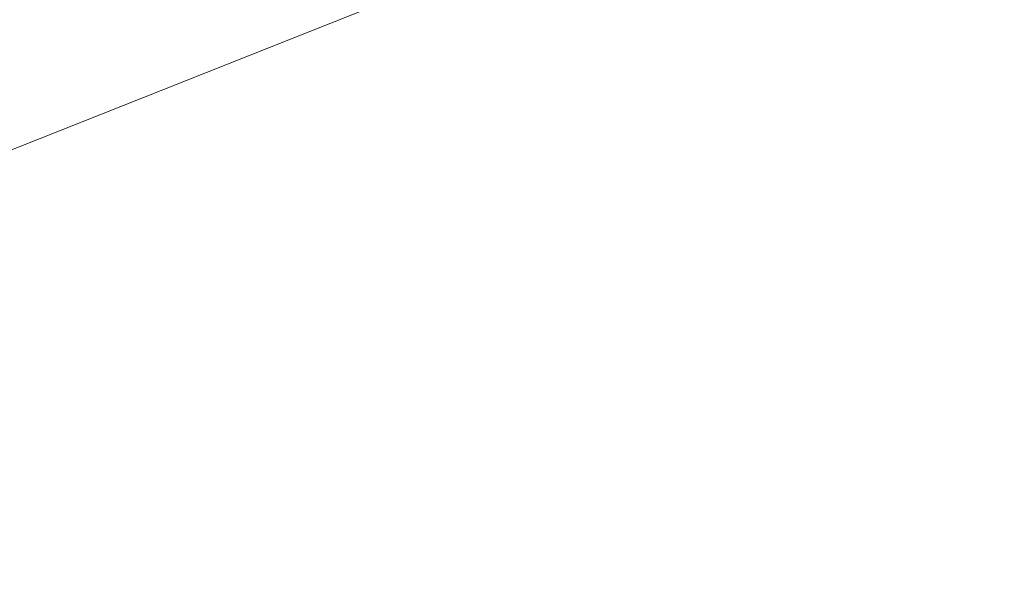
# Model space of a CAD drawing. Extents: x 1620613 to 1693141, y 557269 to 607790.
# Tile 787 of 1056: x 1620839.497 to 1620840.996, y 607322.82 to 607323.697. Entities that reach past the tile are written whole.
import ezdxf

# ---------------------------------------------------------------- set-up
doc = ezdxf.new("R2010")
doc.units = 0
doc.header["$LTSCALE"] = 10
doc.header["$MEASUREMENT"] = 0
for name, pattern in [('DGN Style 2', [7.346996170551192, 4.408197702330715, -2.938798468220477]), ('DGN Style 3', [10.28579463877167, 7.346996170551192, -2.938798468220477]), ('DGN Style 5', [5.142897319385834, 2.204098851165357, -2.938798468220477])]:
    doc.linetypes.add(name, pattern=pattern)
for name, color, linetype, lineweight in [('DT_X_Contour_Minor', 136, 'DGN Style 3', 0), ('PV_X_Driveway', 7, 'DGN Style 5', 0), ('SV_X_Top_of_Bank', 97, 'DGN Style 2', 0)]:
    doc.layers.add(name, color=color, linetype=linetype, lineweight=lineweight)

# ---------------------------------------------------------------- blocks, each defined once
blk = doc.blocks.new('*U1004')
at = {"layer": 'DT_X_Contour_Minor', "transparency": 33554559, "flags": 128}
for points, elevation in [([(-251.2889938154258, -31.09727382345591), (-253.6248656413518, -36.68669815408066), (-254.4756969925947, -39.71706375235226), (-254.6886244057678, -40.4533310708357), (-254.9627646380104, -41.36340491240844), (-255.298117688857, -42.44728527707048), (-255.6946835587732, -43.70497216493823), (-257.6881541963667, -49.97972619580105), (-259.0102722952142, -54.19790081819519), (-259.5375105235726, -55.17637444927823), (-260.5526031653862, -56.30400621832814), (-262.0555502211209, -57.58079612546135), (-264.0463516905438, -59.00674417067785), (-270.0056281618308, -63.00814980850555), (-271.6953151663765, -64.33811523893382), (-272.2949188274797, -65.3269573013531), (-271.8044391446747, -65.97467599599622), (-270.2238761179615, -66.28127132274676), (-264.5555969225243, -66.64402770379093), (-262.6254697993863, -66.79497280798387), (-261.086297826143, -66.9757408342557), (-259.9380810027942, -67.18633178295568), (-259.1808193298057, -67.42674565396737), (-256.5591602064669, -68.61826387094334), (-252.9671011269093, -67.6306936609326), (-252.2884151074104, -67.44352781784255), (-251.791810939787, -67.30527466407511), (-251.4772886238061, -67.2159341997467), (-251.3448481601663, -67.17550642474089), (-251.2344493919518, -67.13291594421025), (-250.8399330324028, -66.9757632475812), (-249.7391830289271, -66.53624801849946), (-247.9321993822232, -65.81437025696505), (-245.4189820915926, -64.81012996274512), (-237.775424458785, -61.75567246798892), (-235.1706612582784, -60.71626044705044), (-233.0890398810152, -59.88886750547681), (-231.530560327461, -59.2734936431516), (-230.495222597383, -58.87013885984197), (-228.431844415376, -58.07721821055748), (-227.7333319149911, -57.80852125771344), (-227.1853280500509, -57.59712088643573), (-226.7878328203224, -57.44301709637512), (-226.5408462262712, -57.34620988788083), (-226.0828934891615, -57.16445277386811), (-225.8461630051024, -57.07181872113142), (-225.4794361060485, -56.93023439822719), (-224.982712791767, -56.73969980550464), (-224.3559930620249, -56.50021494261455), (-222.511411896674, -55.79632161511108), (-221.597072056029, -55.43553532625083), (-220.2374884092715, -54.88109645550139), (-218.4326609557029, -54.13300500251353), (-216.1825896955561, -53.19126096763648), (-205.8273901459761, -48.84191300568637), (-204.4341094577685, -48.25671303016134), (-204.1551154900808, -48.1395311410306), (-203.9667143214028, -48.05988908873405), (-203.610756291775, -47.90884934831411), (-203.0872414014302, -47.68641191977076), (-202.3961696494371, -47.39257680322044), (-200.3299024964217, -46.51381957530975), (-199.3883255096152, -46.12159672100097), (-198.1132949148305, -45.60399607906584), (-196.5048107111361, -44.96101764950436), (-194.5628728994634, -44.19266143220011), (-188.9397672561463, -41.97654113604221), (-186.9793009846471, -41.19840604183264), (-185.3152314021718, -40.52609098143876), (-183.9475585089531, -39.95959595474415), (-182.876282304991, -39.49892096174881), (-180.4147413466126, -38.41154769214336), (-179.3903959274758, -37.92508193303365), (-178.1635153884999, -37.28121460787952), (-176.7340997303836, -36.47994571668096), (-175.1021489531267, -35.52127525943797), (-170.4802333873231, -32.75495195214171), (-168.8461744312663, -31.77341956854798), (-167.4104342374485, -30.90356489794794), (-166.1730128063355, -30.14538794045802), (-165.133910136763, -29.49888869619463), (-162.6273947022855, -27.92379432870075), (-161.7929076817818, -27.40046804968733), (-161.1693331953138, -27.0118099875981), (-160.7566712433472, -26.75782014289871), (-160.5549218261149, -26.63849851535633), (-160.2981400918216, -26.49986513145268), (-160.2108267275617, -26.45254249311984), (-160.1414729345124, -26.41454961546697), (-160.090078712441, -26.38588649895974), (-160.0566440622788, -26.36655314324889), (-159.9914310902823, -26.32743720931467), (-159.8605312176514, -26.25544378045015), (-159.5167413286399, -26.06880044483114), (-158.9600614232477, -25.76750720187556), (-158.1904915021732, -25.35156405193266), (-155.854451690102, -24.08951577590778), (-154.7926750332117, -23.48542267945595), (-153.3593749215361, -22.61967959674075), (-151.5545513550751, -21.49228652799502), (-149.3782043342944, -20.10324347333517), (-143.079247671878, -16.05026201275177), (-140.9933992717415, -14.70815008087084), (-139.4600715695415, -13.72155038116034), (-138.4792645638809, -13.09046291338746), (-138.050978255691, -12.81488767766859), (-137.6455756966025, -12.55403669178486), (-137.4382650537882, -12.42406448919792), (-137.1203850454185, -12.22978612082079), (-136.6919356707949, -11.97120158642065), (-136.1529169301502, -11.64831088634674), (-134.568107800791, -10.70152746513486), (-133.8224923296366, -10.2583754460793), (-132.7742527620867, -9.639006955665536), (-131.4233890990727, -8.843421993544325), (-129.7699013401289, -7.871620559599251), (-124.9571018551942, -5.045194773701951), (-123.3572829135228, -4.097632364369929), (-122.1674257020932, -3.374764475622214), (-121.3875302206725, -2.876591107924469), (-121.0175964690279, -2.603112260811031), (-120.5777221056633, -2.173428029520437), (-120.420327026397, -2.012528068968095), (-120.2780475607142, -1.852091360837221), (-120.1508837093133, -1.692117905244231), (-120.0388354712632, -1.532607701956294), (-119.7601943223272, -1.107864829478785), (-119.6002302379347, -0.9216060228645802), (-119.3293188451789, -0.6813867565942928), (-118.9474601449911, -0.3872070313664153), (-118.4546541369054, -0.03906684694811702), (-116.992575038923, 0.9612542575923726), (-116.4957153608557, 1.286024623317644), (-116.1016956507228, 1.510094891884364), (-115.8105159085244, 1.633465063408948), (-115.6221761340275, 1.656135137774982), (-114.9832171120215, 1.52696192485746), (-114.8273738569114, 1.316585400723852), (-114.7911331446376, 1.265939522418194), (-114.7492009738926, 1.204163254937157), (-114.7015773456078, 1.131256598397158), (-114.6482622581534, 1.047219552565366), (-114.4985000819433, 0.8082802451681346), (-114.4318522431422, 0.7387010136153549), (-114.3442303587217, 0.7091677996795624), (-114.2356344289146, 0.7196806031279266), (-114.106064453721, 0.7702394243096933), (-113.7325791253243, 0.9584576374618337), (-113.5835035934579, 1.033485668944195), (-113.4163909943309, 1.117406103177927), (-113.2312413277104, 1.210218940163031), (-113.0280545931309, 1.311924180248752), (-112.4621738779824, 1.594994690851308), (-112.2724985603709, 1.688374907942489), (-112.1278831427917, 1.756212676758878), (-112.0283276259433, 1.798507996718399), (-111.9738320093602, 1.815260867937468), (-111.8885902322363, 1.825878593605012), (-111.8336249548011, 1.842198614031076), (-111.7326604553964, 1.88319538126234), (-111.5856967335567, 1.948868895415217), (-111.3927337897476, 2.039219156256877), (-110.8168336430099, 2.313055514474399), (-110.6291706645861, 2.400412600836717), (-110.498106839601, 2.457106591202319), (-110.4236421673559, 2.483137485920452), (-110.4057766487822, 2.478505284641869), (-110.4336008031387, 2.425268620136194), (-110.408598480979, 2.423287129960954), (-110.3127233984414, 2.457270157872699), (-110.1459755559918, 2.527217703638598), (-109.9083549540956, 2.633129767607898), (-109.1802030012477, 2.963514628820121), (-108.8860031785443, 3.097559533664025), (-108.5495176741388, 3.251905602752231), (-108.170746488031, 3.426552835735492), (-107.7496896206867, 3.621501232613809), (-106.5704903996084, 4.168431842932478), (-106.1554237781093, 4.36132963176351), (-105.7946233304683, 4.529825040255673), (-105.4880890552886, 4.673918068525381), (-105.2358209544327, 4.79360871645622), (-104.6354609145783, 5.080247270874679), (-104.3412596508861, 5.217949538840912), (-103.9089258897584, 5.416077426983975), (-103.3384596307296, 5.674630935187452), (-102.6298608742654, 5.993610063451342), (-100.5560875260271, 6.924788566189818), (-99.8152772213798, 7.257517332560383), (-99.14817631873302, 7.557319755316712), (-98.55478481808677, 7.824195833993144), (-98.0351027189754, 8.058145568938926), (-96.7475629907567, 8.638109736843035), (-96.26416712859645, 8.856078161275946), (-95.77963433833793, 9.075010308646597), (-95.29396462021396, 9.294906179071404), (-94.80715797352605, 9.515765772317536), (-93.50749101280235, 10.10600965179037), (-92.77353282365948, 10.4377576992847), (-91.54640847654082, 10.99031893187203), (-89.82611797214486, 11.76369334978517), (-87.61266130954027, 12.75788095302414), (-81.05255533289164, 15.70346547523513), (-78.81576908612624, 16.70745149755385), (-77.02548982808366, 17.51022117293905), (-75.68171755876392, 18.11177450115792), (-74.78445227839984, 18.5121114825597), (-72.98708751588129, 19.31138830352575), (-72.1013000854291, 19.70657468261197), (-70.79196136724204, 20.29267620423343), (-69.05907136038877, 21.06969286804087), (-66.90263006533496, 22.03762467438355), (-60.58738489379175, 24.87332968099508), (-58.43750897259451, 25.8372231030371), (-56.72431508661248, 26.60212461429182), (-55.4478032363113, 27.16803421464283), (-54.60797342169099, 27.53495190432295), (-52.95066996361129, 28.24807652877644), (-52.3487913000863, 28.50698716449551), (-51.78613290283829, 28.74887560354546), (-51.26269477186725, 28.97374184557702), (-50.778476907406, 29.18158589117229), (-49.53952295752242, 29.71314041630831), (-49.0775596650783, 29.91444531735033), (-48.62088525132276, 30.11969412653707), (-48.16949971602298, 30.32888684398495), (-47.7234030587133, 30.54202346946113), (-46.5408638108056, 31.11564634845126), (-46.15020249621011, 31.30536768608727), (-45.86512298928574, 31.4443145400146), (-45.68562528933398, 31.53248690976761), (-45.61170939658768, 31.56988479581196), (-45.55537609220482, 31.60191317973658), (-45.51047978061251, 31.62307560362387), (-45.41804082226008, 31.66254158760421), (-45.27805921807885, 31.72031113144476), (-45.09053496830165, 31.79638423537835), (-44.52708010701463, 32.02365059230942), (-44.31715165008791, 32.10684285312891), (-44.10995742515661, 32.1859698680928), (-43.90549743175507, 32.26103163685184), (-43.70377167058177, 32.33202815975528), (-43.16948194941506, 32.51593189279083), (-42.99717565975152, 32.57787939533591), (-42.88097408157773, 32.62579410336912), (-42.82087721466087, 32.6596760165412), (-42.81688505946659, 32.6795251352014), (-42.88104559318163, 32.71374572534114), (-42.87156232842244, 32.74108844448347), (-42.79499213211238, 32.79745115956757), (-42.65133500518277, 32.88283387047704), (-42.44059094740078, 32.99723657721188), (-41.78915755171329, 33.34100378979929), (-41.57206330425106, 33.45714496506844), (-41.40935560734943, 33.54774308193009), (-41.30103446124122, 33.61279814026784), (-41.24709986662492, 33.65231013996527), (-41.12230704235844, 33.77709900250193), (-41.25624996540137, 34.01663192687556), (-41.28952939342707, 34.07826015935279), (-41.33196356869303, 34.16048788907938), (-41.38355249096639, 34.26331511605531), (-41.44429615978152, 34.38674184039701), (-41.74912769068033, 35.01079871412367), (-42.7012064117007, 34.65888466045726), (-42.87650068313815, 34.59461657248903), (-42.99434976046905, 34.55263261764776), (-43.05475364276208, 34.53293279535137), (-43.05771233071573, 34.53551710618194), (-42.93748075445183, 34.59957353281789), (-43.78832270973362, 36.72433501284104), (-43.95516180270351, 37.13430726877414), (-44.09103252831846, 37.45361197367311), (-44.19593488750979, 37.68224912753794), (-44.26986888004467, 37.82021873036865), (-44.42573503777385, 38.0672476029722), (-44.47900148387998, 38.1489852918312), (-44.52190120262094, 38.20892670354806), (-44.55443419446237, 38.24707183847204), (-44.57660045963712, 38.26342069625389), (-44.62188819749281, 38.2779559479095), (-44.62866362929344, 38.30816434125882), (-44.61502412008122, 38.38788808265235), (-44.58096967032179, 38.51712717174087), (-44.52650028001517, 38.69588160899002), (-44.22467493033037, 39.64560479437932), (-43.09697245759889, 42.08217767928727), (-42.67040779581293, 42.69345974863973), (-41.87401487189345, 43.48306043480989), (-40.70779368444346, 44.45097973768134), (-39.17174423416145, 45.59721765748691), (-31.14058085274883, 51.36240472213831), (-31.13452700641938, 51.38924248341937), (-31.61714367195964, 52.01968448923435), (-33.06758817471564, 53.89950860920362), (-35.48586051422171, 57.02871484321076), (-38.87196069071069, 61.40730319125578), (-56.93202646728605, 84.75594041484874)], 3.000041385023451), ([(-28.66335585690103, 51.7220972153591), (-29.30004596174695, 51.26892201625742), (-29.42493632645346, 51.18009445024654), (-29.52674023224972, 51.10782969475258), (-29.60545768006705, 51.05212774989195), (-29.66108866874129, 51.01298861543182), (-29.77865602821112, 50.93070133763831), (-29.85936793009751, 50.86308585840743), (-30.01332811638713, 50.72195487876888), (-30.24053658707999, 50.50730839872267), (-30.54099334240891, 50.21914641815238), (-31.4398757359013, 49.35269380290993), (-31.75494705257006, 49.04151269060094), (-32.02599920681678, 48.7578088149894), (-32.25303219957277, 48.50158217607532), (-32.43604603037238, 48.27283277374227), (-32.86539069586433, 47.69947068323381), (-33.16645912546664, 47.39634373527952), (-33.74765591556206, 46.91698445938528), (-34.60898106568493, 46.26139285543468), (-35.75043457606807, 45.42956892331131), (-39.16781508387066, 42.9763953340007), (-40.31616411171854, 42.11306466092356), (-41.19817581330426, 41.36295283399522), (-41.81385018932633, 40.72605985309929), (-42.16318723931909, 40.20238571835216), (-42.73963627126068, 38.95687982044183), (-42.90612817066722, 38.49162199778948), (-42.97326709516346, 38.02997795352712), (-42.94105304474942, 37.57194768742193), (-42.8094860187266, 37.1175311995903), (-41.96368295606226, 35.00535307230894), (-42.23085186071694, 34.86301205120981), (-42.26887846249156, 34.84078360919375), (-42.26845730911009, 34.83510157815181), (-42.22958840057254, 34.84596595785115), (-42.15227173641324, 34.87337674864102), (-41.70174920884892, 35.03990206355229), (-41.55750328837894, 34.74459908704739), (-41.52192420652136, 34.67397008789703), (-41.47700664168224, 34.58864150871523), (-41.4227505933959, 34.48861334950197), (-41.35915606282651, 34.37388561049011), (-41.04059179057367, 33.80419047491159), (-41.33739384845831, 33.50739783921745), (-41.41715527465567, 33.43902560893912), (-41.52923867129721, 33.36110576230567), (-41.67364403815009, 33.27363829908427), (-41.85037137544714, 33.17662321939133), (-42.36474023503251, 32.90518618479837), (-42.53114278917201, 32.8148543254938), (-42.64457380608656, 32.7474365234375), (-42.70503328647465, 32.70293277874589), (-42.71252122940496, 32.68134309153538), (-42.66186036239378, 32.65432266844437), (-42.67755569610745, 32.63433251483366), (-42.7626373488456, 32.59462737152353), (-42.91710532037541, 32.53520723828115), (-43.14095960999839, 32.45607211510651), (-43.83041947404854, 32.2187584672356), (-44.07882419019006, 32.13194548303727), (-44.30694344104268, 32.04949176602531), (-44.51477722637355, 31.9713973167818), (-44.70232554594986, 31.8976621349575), (-45.17540711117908, 31.70684733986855), (-45.33285409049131, 31.64297570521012), (-45.4503838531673, 31.59447189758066), (-45.52799640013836, 31.56133591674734), (-45.56569173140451, 31.54356776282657), (-45.61298965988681, 31.5166764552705), (-45.67505008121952, 31.48527686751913), (-45.82575790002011, 31.41124658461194), (-46.06511311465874, 31.29458560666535), (-46.39311572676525, 31.1352939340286), (-47.38598588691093, 30.65367521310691), (-47.77893061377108, 30.46683042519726), (-48.21311217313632, 30.26751010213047), (-48.68853056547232, 30.05571424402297), (-49.20518579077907, 29.83144285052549), (-50.63791550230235, 29.21675175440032), (-51.19786635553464, 28.97640033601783), (-51.80317163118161, 28.71636440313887), (-52.45383132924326, 28.4366439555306), (-53.14984545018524, 28.13723899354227), (-55.06635566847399, 27.31257974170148), (-55.97075848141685, 26.91826044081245), (-57.24658425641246, 26.35379697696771), (-58.89383299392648, 25.61918935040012), (-60.91250469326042, 24.71443756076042), (-66.79085984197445, 22.07490723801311), (-68.81696076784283, 21.16555793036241), (-70.48649718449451, 20.41715774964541), (-71.79946909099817, 19.8297066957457), (-72.75587648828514, 19.40320476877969), (-74.83087686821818, 18.4804651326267), (-75.80085483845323, 18.04787272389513), (-77.15453846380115, 17.44215022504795), (-78.89192774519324, 16.66329763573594), (-81.01302268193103, 15.71131495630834), (-87.18088338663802, 12.94185435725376), (-89.27493008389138, 12.00123585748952), (-90.93117464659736, 11.25647580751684), (-92.14961707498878, 10.70757420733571), (-92.93025736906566, 10.35453105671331), (-94.42822864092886, 9.674227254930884), (-94.98931266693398, 9.419668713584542), (-95.5490862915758, 9.16622094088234), (-96.10754951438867, 8.913883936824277), (-96.66470233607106, 8.662657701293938), (-98.14869599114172, 7.994202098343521), (-98.72580298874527, 7.734375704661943), (-99.34412873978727, 7.456238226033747), (-100.0036732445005, 7.159789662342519), (-100.7044365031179, 6.845030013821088), (-102.6280968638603, 5.981256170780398), (-103.2917161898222, 5.682352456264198), (-103.8398288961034, 5.433471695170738), (-104.2724349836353, 5.234613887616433), (-104.5895344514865, 5.085779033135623), (-105.281124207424, 4.755583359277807), (-105.5584339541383, 4.62387002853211), (-105.871670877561, 4.476376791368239), (-106.2208349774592, 4.313103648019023), (-106.6059262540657, 4.134050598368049), (-107.6807392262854, 3.635535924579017), (-108.0726961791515, 3.454136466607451), (-108.4424573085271, 3.283824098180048), (-108.7900226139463, 3.124598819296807), (-109.1153920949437, 2.976460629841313), (-109.9534496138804, 2.596208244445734), (-110.2272938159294, 2.473625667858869), (-110.4202832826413, 2.391067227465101), (-110.5324180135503, 2.348532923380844), (-110.5636980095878, 2.346022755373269), (-110.5393050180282, 2.392694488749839), (-110.5549674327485, 2.396755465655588), (-110.6202494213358, 2.37393459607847), (-110.7351509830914, 2.324231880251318), (-110.8996721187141, 2.247647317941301), (-111.4045545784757, 2.007579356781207), (-111.5737221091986, 1.9283707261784), (-111.7025628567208, 1.870795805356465), (-111.7910768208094, 1.834854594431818), (-111.8392640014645, 1.820547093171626), (-111.9139941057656, 1.811238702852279), (-111.961769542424, 1.796551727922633), (-112.049048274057, 1.759472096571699), (-112.1758303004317, 1.699999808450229), (-112.342115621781, 1.618134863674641), (-112.8382142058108, 1.369971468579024), (-113.0243978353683, 1.276749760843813), (-113.2108747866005, 1.183207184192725), (-113.3976450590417, 1.089343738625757), (-113.5847086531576, 0.9951594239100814), (-114.0839359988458, 0.7435734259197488), (-114.2528334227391, 0.6691401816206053), (-114.3851051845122, 0.6345299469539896), (-114.4807512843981, 0.6397427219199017), (-114.539771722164, 0.6847785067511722), (-114.6483253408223, 0.8579712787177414), (-114.6869702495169, 0.918884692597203), (-114.7214897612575, 0.9717303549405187), (-114.7518838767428, 1.016508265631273), (-114.7781525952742, 1.053218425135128), (-114.8911140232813, 1.205707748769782), (-115.3542570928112, 1.299337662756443), (-115.490773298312, 1.282905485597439), (-115.7018320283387, 1.193481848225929), (-115.9874332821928, 1.031066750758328), (-116.3475770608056, 0.7956601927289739), (-117.4073505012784, 0.07058742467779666), (-117.7788057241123, -0.2034798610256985), (-118.0983413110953, -0.4818771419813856), (-118.3659572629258, -0.7646044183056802), (-118.5816535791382, -1.051661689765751), (-119.0876175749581, -1.822921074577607), (-119.2910777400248, -2.112563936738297), (-119.5219852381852, -2.403047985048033), (-119.7803400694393, -2.6943732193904), (-120.0661422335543, -2.986539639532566), (-120.8648777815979, -3.766771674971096), (-121.3225887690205, -4.137671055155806), (-122.0966700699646, -4.665195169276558), (-123.1871216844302, -5.349344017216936), (-124.5939436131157, -6.190117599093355), (-128.767295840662, -8.641013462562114), (-130.2369261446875, -9.505103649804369), (-131.5158028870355, -10.25920231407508), (-132.6039260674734, -10.90330945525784), (-133.501295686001, -11.43742507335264), (-135.6399432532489, -12.71507802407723), (-136.3582963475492, -13.14499497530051), (-136.909369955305, -13.47650611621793), (-137.2931640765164, -13.70961144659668), (-137.5096787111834, -13.84431096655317), (-137.8640117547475, -14.07230193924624), (-138.2383458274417, -14.31316231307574), (-139.0955982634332, -14.86475020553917), (-140.4357690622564, -15.72706561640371), (-142.2588582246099, -16.90010854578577), (-147.7643204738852, -20.44252638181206), (-149.7222287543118, -21.68669164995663), (-151.4668569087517, -22.7623740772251), (-152.9982049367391, -23.66957366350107), (-154.3162728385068, -24.40829040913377), (-157.5467470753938, -26.15355794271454), (-158.6090805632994, -26.72762390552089), (-159.3732253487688, -27.14087114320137), (-159.8391814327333, -27.39329965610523), (-160.0069488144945, -27.48490944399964), (-160.05674356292, -27.51477724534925), (-160.0897382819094, -27.53356989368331), (-160.1513763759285, -27.56754698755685), (-160.2416578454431, -27.6167085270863), (-160.3605826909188, -27.68105451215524), (-160.7159067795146, -27.87288973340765), (-160.9950793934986, -28.03800213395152), (-161.5661041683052, -28.38946291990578), (-162.4289811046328, -28.92727209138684), (-163.5837102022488, -29.65142964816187), (-167.0521240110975, -31.83098098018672), (-168.3330390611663, -32.63164036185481), (-169.5744738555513, -33.39895500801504), (-170.7764283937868, -34.13292491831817), (-171.9389026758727, -34.83355009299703), (-174.9861937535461, -36.65742424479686), (-176.1557057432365, -37.33081155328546), (-177.3787734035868, -37.98306786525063), (-178.6553967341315, -38.61419318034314), (-179.9855757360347, -39.22418749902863), (-183.604127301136, -40.82266435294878), (-184.953786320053, -41.41113715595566), (-186.2888497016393, -41.97769792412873), (-187.6093174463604, -42.52234665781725), (-188.9151895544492, -43.04508335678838), (-192.378054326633, -44.40983184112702), (-193.6907164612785, -44.93266471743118), (-195.0315542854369, -45.47760198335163), (-196.4005677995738, -46.04464363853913), (-197.7977570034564, -46.6337896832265), (-201.5611624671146, -48.23431832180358), (-202.8068933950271, -48.76405462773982), (-203.7215320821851, -49.15286706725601), (-204.3050785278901, -49.4007556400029), (-204.557532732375, -49.50772034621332), (-204.7892876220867, -49.60506107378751), (-205.122084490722, -49.7448410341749), (-205.9466589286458, -50.09117536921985), (-207.2630109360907, -50.64406407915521), (-209.0711405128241, -51.40350716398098), (-214.5485228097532, -53.70409455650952), (-216.4640158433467, -54.50409027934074), (-218.1024582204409, -55.17863690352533), (-219.4638499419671, -55.72773442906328), (-220.5481910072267, -56.15138285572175), (-223.0703663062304, -57.11384652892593), (-223.9168219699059, -57.43714301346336), (-224.5645574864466, -57.68518471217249), (-225.0135728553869, -57.85797162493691), (-225.2638680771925, -57.95550375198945), (-225.6663618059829, -58.11524970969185), (-225.9325421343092, -58.21920330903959), (-226.429212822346, -58.41125463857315), (-227.1563738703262, -58.69140369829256), (-228.1140252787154, -59.05965048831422), (-230.9750828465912, -60.15910556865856), (-232.2341146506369, -60.64783893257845), (-233.8654168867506, -61.28944771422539), (-235.8689895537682, -62.08393191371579), (-238.244832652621, -63.03129153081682), (-245.0767748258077, -65.76141773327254), (-247.3358571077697, -66.66393429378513), (-248.9891473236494, -67.32388932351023), (-250.0366454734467, -67.74128282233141), (-250.4783515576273, -67.9161147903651), (-250.8485116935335, -68.05891799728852), (-251.1604747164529, -68.15815091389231), (-251.8187436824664, -68.34874725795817), (-252.8233185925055, -68.63070702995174), (-254.1741994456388, -69.00403022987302), (-258.2382896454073, -70.1213766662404), (-259.91491875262, -70.53719098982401), (-261.8967384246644, -70.9466241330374), (-264.1837486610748, -71.34967609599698), (-266.7759494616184, -71.74634687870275), (-274.0954056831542, -72.79562739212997), (-275.3482357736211, -73.53251449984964), (-273.6171338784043, -74.9562154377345), (-268.9020999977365, -77.06673020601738), (-261.203134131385, -79.86405880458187), (-236.6939825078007, -88.23935350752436), (-228.6428515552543, -90.981510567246), (-222.8713224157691, -92.92651071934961), (-219.3793950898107, -94.07435396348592), (-218.1670695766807, -94.42504030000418), (-217.9736706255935, -94.29732798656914), (-217.8612127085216, -94.28280657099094), (-217.6688881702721, -94.33502655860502), (-217.3966970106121, -94.45398794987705), (-217.0446392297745, -94.63969074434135), (-215.9993296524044, -95.22388673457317), (-215.6384696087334, -95.41272896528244), (-215.3398716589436, -95.54110866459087), (-215.1035358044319, -95.60902583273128), (-214.9294620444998, -95.61648046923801), (-214.2623960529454, -95.51018953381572), (-212.4236245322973, -94.90701760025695), (-211.3693692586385, -95.27248518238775), (-208.9946483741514, -96.62739018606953), (-205.2994618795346, -98.9717326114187), (-200.2838097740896, -102.305512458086), (-185.1481166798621, -112.5148419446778), (-180.6644119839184, -115.3006257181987), (-178.5650677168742, -116.0009799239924), (-178.8500838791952, -114.6159045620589), (-181.5194604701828, -111.1453996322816), (-191.8169452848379, -99.1101470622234), (-195.1750249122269, -95.14225500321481), (-197.5261501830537, -92.26501825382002), (-198.8703210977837, -90.47843681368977), (-199.2075376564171, -89.7825106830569), (-198.4316547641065, -89.0797177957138), (-195.4061593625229, -87.93956867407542), (-194.7024538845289, -87.65115346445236), (-193.8879783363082, -87.27454317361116), (-192.9627327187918, -86.8097378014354), (-191.9267170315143, -86.25673734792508), (-189.0163151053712, -84.6644760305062), (-187.885862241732, -84.08033551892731), (-186.6773050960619, -83.52210997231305), (-185.3906436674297, -82.98979939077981), (-184.0258779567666, -82.48340377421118), (-180.2823636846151, -81.167568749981), (-179.0181060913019, -80.7215757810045), (-178.0329690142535, -80.37047314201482), (-177.3269524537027, -80.11426083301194), (-176.9000564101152, -79.95293885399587), (-176.1338276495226, -79.64926735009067), (-175.8762315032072, -79.54731187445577), (-175.6781146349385, -79.46919907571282), (-175.5394770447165, -79.4149289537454), (-175.4603187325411, -79.3845015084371), (-175.3285356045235, -79.33515189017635), (-174.8662217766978, -79.15331559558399), (-173.5781176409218, -78.64481892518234), (-171.4642231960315, -77.80966187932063), (-168.5245384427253, -76.64784445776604), (-159.584325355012, -73.11411749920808), (-156.6458573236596, -71.9527562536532), (-154.5356130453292, -71.11896773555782), (-153.2535925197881, -70.61275194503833), (-152.7997957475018, -70.43410888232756), (-152.6939693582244, -70.39449101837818), (-152.6463643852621, -70.37338774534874), (-152.5829192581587, -70.33979132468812), (-152.503633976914, -70.2937017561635), (-152.408508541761, -70.23511903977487), (-152.1337205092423, -70.06224093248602), (-152.0269385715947, -69.99821415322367), (-151.9126837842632, -69.93579239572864), (-151.7909561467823, -69.87497566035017), (-151.6617556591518, -69.81576394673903), (-151.307257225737, -69.6600060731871), (-150.7865892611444, -69.44654054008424), (-149.4904591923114, -68.92296234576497), (-147.4188670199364, -68.08927149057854), (-144.5718127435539, -66.94546797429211), (-135.9457185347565, -63.48184171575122), (-133.0872926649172, -62.33768157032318), (-130.9815857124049, -61.50292082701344), (-129.6285976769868, -60.97755948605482), (-129.0283285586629, -60.76159754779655), (-128.4312361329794, -60.59823158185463), (-128.1976767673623, -60.5043540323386), (-127.9448179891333, -60.34524585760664), (-127.6726597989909, -60.12090705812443), (-127.3812021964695, -59.83133763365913), (-125.9760347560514, -58.32780886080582), (-125.8161657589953, -58.21285156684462), (-125.7512496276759, -58.17585428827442), (-125.6250165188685, -58.1141298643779), (-125.4374664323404, -58.02767829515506), (-125.1885993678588, -57.91649958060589), (-124.4431978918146, -57.58705348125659), (-124.1611560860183, -57.4587819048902), (-123.8740817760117, -57.32105175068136), (-123.5819749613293, -57.17386301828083), (-123.2848356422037, -57.01721570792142), (-122.485754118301, -56.5868781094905), (-122.2091005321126, -56.43948820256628), (-121.978450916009, -56.32007168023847), (-121.7938052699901, -56.2286285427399), (-121.6551635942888, -56.16515879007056), (-121.1155117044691, -55.93423784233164), (-120.8633052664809, -55.59544713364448), (-120.8215244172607, -55.51844386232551), (-120.8042703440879, -55.43263006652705), (-120.8115430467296, -55.33800574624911), (-120.843342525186, -55.23457090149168), (-120.9608435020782, -54.94699728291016), (-121.000999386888, -54.84809745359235), (-121.0333413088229, -54.767078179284), (-121.0578692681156, -54.70393946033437), (-121.0745832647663, -54.65868129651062), (-121.134349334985, -54.48919782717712), (-120.8391535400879, -54.3255671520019), (-120.7496332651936, -54.27642424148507), (-120.6075849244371, -54.19912294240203), (-120.4130085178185, -54.09366325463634), (-120.165904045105, -53.96004517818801), (-119.4369213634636, -53.56618578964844), (-119.1930260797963, -53.43487928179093), (-119.0080772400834, -53.33635429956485), (-118.8820748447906, -53.2706108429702), (-118.8150188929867, -53.23764891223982), (-118.7147982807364, -53.19345913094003), (-118.6559550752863, -53.16767004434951), (-118.5545909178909, -53.12344512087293), (-118.4107058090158, -53.06078436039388), (-118.2242997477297, -52.97968776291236), (-117.6705223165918, -52.73884905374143), (-117.4885509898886, -52.65940803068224), (-117.3579700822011, -52.60171399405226), (-117.278779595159, -52.56576694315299), (-117.2509795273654, -52.55156687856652), (-117.2453665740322, -52.54269602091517), (-117.2033268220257, -52.52277257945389), (-117.0814172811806, -52.4696553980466), (-116.879637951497, -52.38334447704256), (-116.597988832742, -52.26383981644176), (-115.7404314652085, -51.90090240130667), (-115.3795960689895, -51.74519667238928), (-114.9402579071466, -51.55028254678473), (-114.4224169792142, -51.316160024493), (-113.8260732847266, -51.04282910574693), (-112.1311530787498, -50.26166879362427), (-111.4732828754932, -49.95998472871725), (-110.7708624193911, -49.64080276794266), (-110.0238917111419, -49.30412291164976), (-109.2323707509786, -48.94994515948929), (-107.0622478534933, -47.98214062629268), (-106.2708308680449, -47.62965386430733), (-105.524172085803, -47.29804697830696), (-104.8222715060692, -46.98731996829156), (-104.1651291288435, -46.6974728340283), (-102.4724270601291, -45.95238697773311), (-101.6161663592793, -45.57374351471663), (-100.3169108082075, -44.99662751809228), (-98.57466040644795, -44.22103898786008), (-96.38941515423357, -43.2469779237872), (-89.97143468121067, -40.38485170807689), (-87.75575667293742, -39.39607936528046), (-85.9222080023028, -38.57635699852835), (-84.47078867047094, -37.92568460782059), (-83.4014986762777, -37.44406219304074), (-81.05956447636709, -36.38513572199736), (-80.23220259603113, -36.01111022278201), (-79.50656760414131, -35.68322857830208), (-78.88265950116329, -35.40149078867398), (-78.36047828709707, -35.16589685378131), (-77.10363090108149, -34.59917150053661), (-76.39172531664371, -34.27964198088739), (-75.1986441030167, -33.74609743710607), (-73.52438726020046, -32.99853786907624), (-71.36895478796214, -32.03696327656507), (-64.97956735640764, -29.18741099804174), (-62.83160034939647, -28.22902048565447), (-61.17973990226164, -27.49101315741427), (-60.02398601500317, -26.97338901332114), (-59.36433868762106, -26.67614805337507), (-58.26675456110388, -26.17734973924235), (-57.89447235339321, -26.00785803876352), (-57.60081382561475, -25.87348167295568), (-57.38577897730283, -25.77422064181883), (-57.24936780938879, -25.71007494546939), (-56.99043626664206, -25.58584020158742), (-56.85282068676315, -25.51876037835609), (-56.63417260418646, -25.41069696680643), (-56.33449201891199, -25.26164996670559), (-55.95377893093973, -25.07161937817), (-54.8305006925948, -24.51022635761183), (-54.42835901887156, -24.31061814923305), (-54.06439267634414, -24.13283828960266), (-53.73860166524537, -23.97688677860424), (-53.45098598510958, -23.84276361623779), (-52.73491127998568, -23.51420631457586), (-52.49968865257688, -23.40738071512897), (-52.33107679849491, -23.33332189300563), (-52.22907571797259, -23.2920298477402), (-52.19368541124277, -23.28350457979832), (-52.1881256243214, -23.30445956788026), (-52.1602433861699, -23.29867513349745), (-52.08076651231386, -23.26560558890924), (-51.94969500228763, -23.20525093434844), (-51.76702885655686, -23.11761116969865), (-51.21112628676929, -22.84752498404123), (-50.9964290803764, -22.74327124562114), (-50.76926438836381, -22.63307466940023), (-50.52963221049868, -22.5169352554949), (-50.27753254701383, -22.39485300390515), (-49.58864346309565, -22.06137654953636), (-49.37009269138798, -21.95659541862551), (-49.23110718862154, -21.89235936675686), (-49.17168695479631, -21.86866839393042), (-49.19183198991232, -21.88552250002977), (-49.35163910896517, -21.98452688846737), (-49.3771247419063, -22.00460700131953), (-49.33372630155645, -21.99059404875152), (-49.22144378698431, -21.94248803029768), (-49.04027719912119, -21.86028894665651), (-48.46532086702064, -21.59563396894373), (-48.25667408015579, -21.52164932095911), (-48.06195096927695, -21.49818661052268), (-47.88115153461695, -21.5252458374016), (-47.71427577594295, -21.6028270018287), (-47.28783865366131, -21.87707269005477), (-47.14352265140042, -21.97119530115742), (-47.03040248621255, -22.04787886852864), (-46.94847815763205, -22.10712339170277), (-46.89774966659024, -22.14892887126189), (-46.80406813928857, -22.23715809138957), (-46.77389289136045, -22.26847884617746), (-46.75362829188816, -22.29626919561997), (-46.74327434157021, -22.32052913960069), (-46.7428310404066, -22.34125867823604), (-46.76388714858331, -22.42975891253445), (-46.48259858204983, -22.47773711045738), (-46.3857663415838, -22.45273684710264), (-46.21582186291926, -22.35717397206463), (-45.97276514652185, -22.19104848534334), (-45.65659619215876, -21.95436038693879), (-44.71599599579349, -21.22910864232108), (-44.29573215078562, -20.9127490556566), (-43.74039076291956, -20.50760910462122), (-43.04997183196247, -20.01368878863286), (-42.22447535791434, -19.43098810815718), (-39.84304803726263, -17.75874580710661), (-39.00926831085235, -17.12909249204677), (-38.29399962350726, -16.49431427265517), (-37.6972419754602, -15.85441114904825), (-37.21899536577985, -15.20938312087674), (-36.10168579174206, -13.48247517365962), (-35.68341225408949, -12.89396085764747), (-35.26657382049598, -12.42359887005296), (-34.85117049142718, -12.07138921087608), (-34.4372022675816, -11.83733188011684), (-33.33520047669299, -11.37071543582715), (-32.96555148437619, -11.21419636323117), (-32.68310585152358, -11.09460147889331), (-32.48786357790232, -11.01193078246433), (-32.37982466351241, -10.96618427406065), (-32.20799203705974, -10.89342583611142), (-31.81004378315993, -10.61468690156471), (-30.74507349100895, -9.83303892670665), (-29.01308116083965, -8.548481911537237), (-26.61406679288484, -6.761015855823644), (-19.32733242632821, -1.323894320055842), (-16.91412359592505, 0.4734842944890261), (-15.13954787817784, 1.787778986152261), (-14.00360527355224, 2.618989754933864), (-13.50629578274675, 2.967116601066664), (-13.03164795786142, 3.251342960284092), (-12.84495030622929, 3.368106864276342), (-12.6408432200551, 3.505228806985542), (-12.41932669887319, 3.662708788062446), (-12.18040074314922, 3.840546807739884), (-11.520052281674, 4.341925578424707), (-11.00302574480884, 4.681154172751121), (-9.947207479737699, 5.322805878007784), (-8.352597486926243, 6.266880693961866), (-6.219195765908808, 7.513378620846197), (4.993859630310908, 14.0360228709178), (5.909814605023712, 14.30634518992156), (6.092026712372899, 14.36251355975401), (6.246110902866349, 14.41516624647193), (6.372067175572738, 14.46430325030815), (6.46989553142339, 14.50992457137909), (6.693267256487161, 14.62689385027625), (7.10172760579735, 14.73841521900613), (8.159579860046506, 14.98525236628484), (9.866824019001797, 15.36740529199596), (12.22346008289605, 15.88487399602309), (19.37367879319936, 17.44521157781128), (21.74557896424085, 17.89900309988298), (23.49861544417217, 18.09012447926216), (24.63278823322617, 18.01857571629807), (25.14809733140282, 17.68435681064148), (26.10885784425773, 15.51177158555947)], 2.600041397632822)]:
    blk.add_lwpolyline(points, dxfattribs=dict(at, elevation=elevation))

msp = doc.modelspace()

# ---------------------------------------------------------------- linework, layer by layer
at = {"layer": 'PV_X_Driveway', "extrusion": (-0.06840491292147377, 0.09722345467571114, 0.9929090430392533), "elevation": -50776.94618662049, "flags": 128}
msp.add_lwpolyline([(-1675197.499388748, 432992.9258386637), (-1675193.486980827, 432991.2320525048), (-1675186.401155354, 432990.7443540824), (-1675173.477796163, 432991.3626955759), (-1675157.216023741, 432992.231291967), (-1675138.055450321, 432993.8163605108), (-1675115.649521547, 432995.5191143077), (-1675093.712223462, 432995.5584470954), (-1675072.389942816, 432993.8570568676), (-1675059.619387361, 432992.1641317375), (-1675043.90788481, 432988.1059208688), (-1675031.516761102, 432983.3011168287), (-1675013.58286424, 432975.0375323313)], dxfattribs=at)
at = {"layer": 'SV_X_Top_of_Bank', "extrusion": (0.007114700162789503, -0.05176716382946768, 0.9986338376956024), "elevation": -18855.21206843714, "flags": 128}
msp.add_lwpolyline([(1688341.399474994, 380495.2335694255), (1688359.531308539, 380495.7043637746), (1688370.463455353, 380498.0725351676), (1688395.572580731, 380506.740670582), (1688420.940108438, 380511.7574321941), (1688444.138128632, 380518.355338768), (1688467.22231404, 380528.7305743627), (1688491.262317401, 380540.2151339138), (1688508.535586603, 380545.2887184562), (1688513.5223003, 380548.4010002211), (1688516.051220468, 380548.1495454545), (1688520.39603739, 380549.3039635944), (1688525.368929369, 380551.0706712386)], dxfattribs=at)
at = {"layer": 'SV_X_Top_of_Bank', "extrusion": (0.04489057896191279, -0.1067836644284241, 0.9932683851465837), "elevation": 8952.639644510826, "flags": 128}
msp.add_lwpolyline([(1729619.200279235, -67683.47041249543), (1729610.048117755, -67689.2494116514), (1729593.286163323, -67692.1110974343), (1729566.643396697, -67690.50938442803), (1729551.852254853, -67691.88192179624), (1729536.554039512, -67691.83763185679), (1729515.835796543, -67695.68964613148), (1729501.149706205, -67697.72199223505), (1729469.279658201, -67698.3224800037)], dxfattribs=at)

# ---------------------------------------------------------------- block references
at = {"layer": 'DT_X_Contour_Minor', "transparency": 33554559}
msp.add_blockref('*U1004', (1621028.060791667, 607365.3311666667, 1050.599958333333), dxfattribs=at)

doc.saveas('drawing.dxf')
